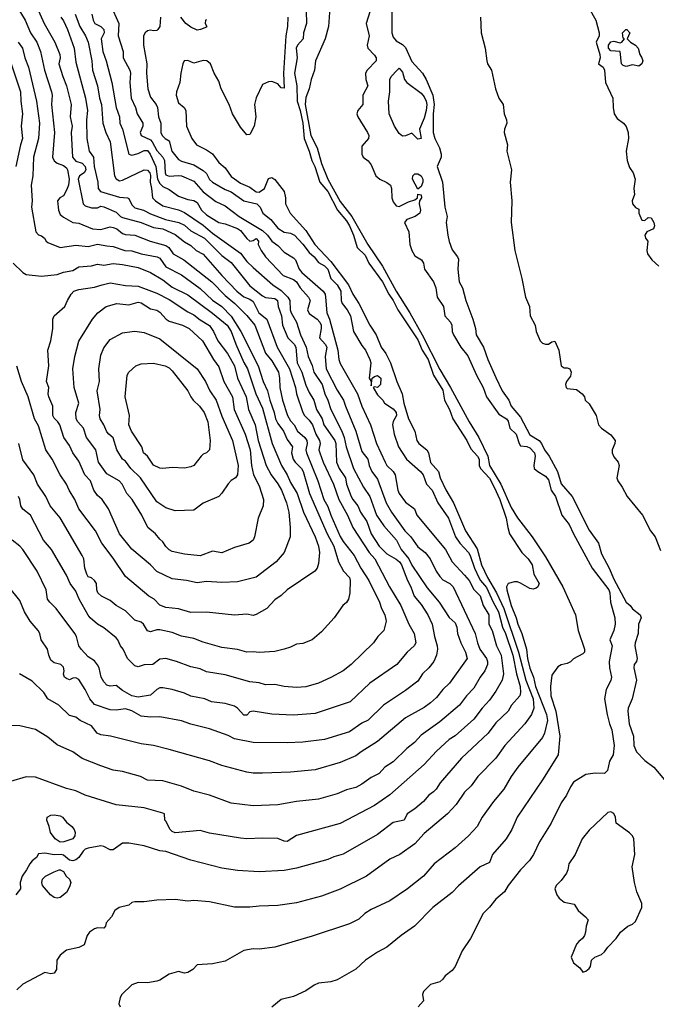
# Model space of a CAD drawing. Header units: metres. Extents: x -46681 to -43747, y -240911 to -237677.
# Tile 288 of 656: x -45293 to -45190, y -239735 to -239576. Entities that reach past the tile are written whole.
import ezdxf

# ---------------------------------------------------------------- set-up
doc = ezdxf.new("R2010")
doc.units = ezdxf.units.M
doc.layers.add('CONTOUR_INDEX', color=1, linetype='Continuous')
doc.layers.add('CONTOUR_INTER', color=3, linetype='Continuous')

msp = doc.modelspace()

# ---------------------------------------------------------------- linework, layer by layer
at = {"layer": 'CONTOUR_INDEX'}
for points, elevation in [([(-45278.01, -239574.02), (-45276.66, -239577.02), (-45276.79, -239579.02), (-45276, -239581.52), (-45275.99, -239582.52), (-45274.92, -239584.52), (-45274.82, -239585.02), (-45274.92, -239586.52), (-45274.7, -239589.02), (-45274, -239590.52), (-45273.76, -239591.52), (-45272.84, -239593.02), (-45272.85, -239593.52), (-45273.24, -239594.52), (-45273.09, -239595.02), (-45271.6, -239595.74), (-45271.33, -239596.02), (-45270.6, -239597.44), (-45269.59, -239598.52), (-45269.36, -239599.02), (-45269.22, -239601.02), (-45269.1, -239601.33), (-45268.6, -239601.54), (-45267.1, -239601.44), (-45266.6, -239601.52), (-45264.6, -239602.37), (-45263.1, -239604.1), (-45261.1, -239605.6), (-45259.6, -239606.3), (-45257.34, -239608.02), (-45253.6, -239610.29), (-45252.8, -239611.02), (-45252.1, -239611.98), (-45251.1, -239612.71), (-45250.1, -239613.74), (-45248.6, -239614.68), (-45248.3, -239615.02), (-45247.7, -239616.52), (-45247.25, -239617.02), (-45243.85, -239620.02), (-45243.54, -239620.52), (-45243.44, -239621.02), (-45243.26, -239623.52), (-45242.83, -239624.52), (-45241.47, -239629.52), (-45241.3, -239631.02), (-45241.1, -239631.66), (-45238.31, -239636.52), (-45237.61, -239638.52), (-45236.24, -239641.52), (-45235.27, -239644.52), (-45233.87, -239647.52), (-45233.6, -239648.05), (-45232.59, -239649.02), (-45232.24, -239649.52), (-45231.83, -239652.02), (-45231.62, -239652.52), (-45230.6, -239653.92), (-45229.15, -239655.02), (-45228.8, -239656.02), (-45224.15, -239661.52), (-45223.12, -239663.52), (-45221.1, -239665.65), (-45220.39, -239666.52), (-45219.6, -239667.97), (-45218.6, -239668.98), (-45218.1, -239670.52), (-45217.21, -239672.02), (-45217.18, -239673.52), (-45216.69, -239674.52), (-45215.98, -239677.02), (-45215.23, -239678.52), (-45214.87, -239681.52), (-45215.05, -239682.52), (-45216.1, -239684.28), (-45217.1, -239685.76), (-45218.29, -239687.02), (-45219.6, -239688.81), (-45222.6, -239691.45), (-45223.6, -239692.03), (-45225.6, -239693.92), (-45227.6, -239696.08), (-45233.1, -239700.94), (-45235.6, -239702.66), (-45241.1, -239705.53), (-45248.1, -239707.46), (-45249.6, -239708.45), (-45250.1, -239708.41), (-45251.1, -239707.94), (-45253.6, -239707.89), (-45256.1, -239708), (-45257.1, -239707.9), (-45262.1, -239707.1), (-45263.6, -239706.66), (-45267.6, -239707.07), (-45268.1, -239706.85), (-45268.43, -239706.52), (-45269.1, -239705.16), (-45269.28, -239705.02), (-45269.35, -239704.02), (-45269.6, -239703.88), (-45272.6, -239703.01), (-45277.1, -239702.55), (-45282.1, -239701.02), (-45283.6, -239700.28), (-45285.1, -239699.91), (-45290.1, -239698.09), (-45291.6, -239698.04), (-45294.1, -239698.79)], 75), ([(-45293.23, -239574.02), (-45291.72, -239576.52), (-45290.86, -239578.52), (-45289.86, -239580.02), (-45289.27, -239581.52), (-45288.62, -239584.52), (-45287.49, -239588.02), (-45287.39, -239588.52), (-45287.52, -239590.02), (-45287.05, -239594.52), (-45287.34, -239598.52), (-45287.1, -239599.1), (-45286.6, -239599.46), (-45285.6, -239599.83), (-45285.1, -239600.24), (-45284.94, -239600.52), (-45284.69, -239602.02), (-45284.79, -239603.02), (-45285.1, -239603.8), (-45285.6, -239604.69), (-45286.19, -239605.02), (-45286.52, -239605.52), (-45286.37, -239607.02), (-45286.1, -239607.74), (-45285.6, -239608.17), (-45284.1, -239609), (-45283.1, -239609.12), (-45280.92, -239610.02), (-45279.6, -239610.1), (-45278.1, -239609.72), (-45277.6, -239609.78), (-45277.02, -239610.02), (-45276.1, -239610.76), (-45275.6, -239610.93), (-45274.1, -239611.04), (-45271.63, -239612.02), (-45269.1, -239612.7), (-45268.67, -239613.02), (-45267.95, -239614.02), (-45266.23, -239615.02), (-45261.75, -239618.52), (-45259.6, -239620.75), (-45258.06, -239622.02), (-45256.1, -239623.93), (-45254.8, -239625.52), (-45253.1, -239630), (-45252.1, -239631.23), (-45251, -239633.02), (-45250.83, -239634.02), (-45250.81, -239635.52), (-45250.35, -239637.52), (-45249.56, -239640.02), (-45249.1, -239640.86), (-45248.51, -239641.52), (-45247.97, -239642.52), (-45246.76, -239643.52), (-45246.46, -239644.02), (-45246.41, -239644.52), (-45246.61, -239645.52), (-45246.5, -239646.02), (-45244.68, -239650.52), (-45243.71, -239653.52), (-45243.1, -239654.64), (-45242.61, -239656.02), (-45241.1, -239659.42), (-45240.6, -239660.25), (-45238.83, -239662.52), (-45237.79, -239664.52), (-45236.52, -239666.52), (-45234.76, -239670.02), (-45234.44, -239671.02), (-45233.91, -239672.02), (-45233.69, -239673.02), (-45234.1, -239674.52), (-45235.06, -239675.52), (-45235.73, -239676.52), (-45239.31, -239680.02), (-45240.6, -239681), (-45242.6, -239682.11), (-45244.6, -239683.03), (-45246.6, -239683.57), (-45248.1, -239683.68), (-45250.1, -239683.55), (-45251.6, -239683.23), (-45253.1, -239683.29), (-45254.1, -239682.95), (-45255.6, -239682.77), (-45259.6, -239681.69), (-45262.6, -239681.18), (-45263.6, -239680.73), (-45265.1, -239680.37), (-45267.42, -239679.52), (-45269.1, -239679.07), (-45270.1, -239679.17), (-45271.19, -239680.02), (-45272.6, -239680.08), (-45273.6, -239680.4), (-45274.1, -239680.24), (-45275.28, -239679.02), (-45275.99, -239677.52), (-45276.39, -239677.02), (-45276.84, -239676.02), (-45277.1, -239675.73), (-45279.1, -239674.13), (-45280.12, -239673.52), (-45281.27, -239672.52), (-45281.6, -239672.06), (-45283.08, -239669.52), (-45283.6, -239668.23), (-45284.5, -239667.02), (-45285.1, -239665.63), (-45287.5, -239661.52), (-45288.78, -239660.02), (-45290.9, -239656.02), (-45292.1, -239655.07), (-45292.44, -239654.52), (-45292.59, -239653.52), (-45292.8, -239653.02)], 80), ([(-45236.3, -239575.02), (-45236.91, -239577.02), (-45236.45, -239579.02), (-45236.78, -239580.52), (-45236.65, -239581.02), (-45235.6, -239582.11), (-45235.34, -239582.52), (-45235.32, -239583.02), (-45236.77, -239584.52), (-45237.03, -239585.02), (-45236.99, -239586.02), (-45236.65, -239587.02), (-45237.44, -239588.52), (-45237.46, -239590.02), (-45238.24, -239591.02), (-45238.4, -239591.52), (-45238.24, -239592.02), (-45236.69, -239594.52), (-45236.52, -239595.02), (-45236.56, -239595.52), (-45237.6, -239596.74), (-45237.64, -239598.02), (-45237.4, -239598.52), (-45236.6, -239599.09), (-45236.1, -239599.71), (-45235.35, -239601.52), (-45234.7, -239602.02), (-45233.6, -239602.55), (-45233.02, -239603.02), (-45232.86, -239603.52), (-45232.81, -239605.02), (-45232.6, -239605.7), (-45232.1, -239606.32), (-45231.6, -239606.43), (-45230.1, -239605.7), (-45229.1, -239605.37), (-45228.69, -239605.02), (-45228.6, -239604.47), (-45228.1, -239604.56), (-45228.01, -239605.02), (-45228.36, -239605.52), (-45228.39, -239606.02), (-45228.21, -239607.02), (-45228.32, -239607.52), (-45229.03, -239608.02), (-45230.38, -239608.52), (-45230.78, -239609.02), (-45230.09, -239610.52), (-45229.89, -239612.52), (-45229.56, -239613.52), (-45229.1, -239614.35), (-45228.04, -239615.02), (-45227.72, -239615.52), (-45227.56, -239616.52), (-45226.1, -239618.53), (-45225.73, -239619.52), (-45225.51, -239621.02), (-45224.48, -239622.52), (-45224.28, -239624.02), (-45223.34, -239625.02), (-45223.15, -239625.52), (-45223.12, -239626.52), (-45222.89, -239627.02), (-45221.68, -239629.02), (-45220.6, -239630.41), (-45219.16, -239633.52), (-45218.09, -239635.52), (-45217.58, -239637.02), (-45215.6, -239639.78), (-45214.38, -239640.52), (-45214.1, -239640.89), (-45213.81, -239642.02), (-45212.79, -239643.02), (-45212.33, -239644.52), (-45212.1, -239644.86), (-45211.1, -239645), (-45210.6, -239645.2), (-45209.88, -239646.02), (-45209.74, -239646.52), (-45209.95, -239648.02), (-45209.89, -239648.52), (-45209.33, -239649.02), (-45208.1, -239649.74), (-45207.6, -239650.32), (-45207.16, -239652.02), (-45206.46, -239653.02), (-45205.47, -239656.02), (-45204.29, -239657.52), (-45203.6, -239659.02), (-45200.61, -239664.52), (-45197.92, -239668.02), (-45197.76, -239668.52), (-45197.66, -239670.02), (-45196.96, -239672.52), (-45196.92, -239673.52), (-45197.11, -239674.52), (-45197.77, -239676.02), (-45197.4, -239677.02), (-45197.88, -239679.52), (-45197.81, -239680.52), (-45197.47, -239682.02), (-45197.6, -239682.56), (-45198.33, -239684.02), (-45198.59, -239685.52), (-45198.2, -239688.02), (-45197.83, -239689.52), (-45197.44, -239690.52), (-45197.05, -239693.02), (-45197.23, -239694.52), (-45197.78, -239695.52), (-45198.15, -239697.02), (-45198.62, -239697.52), (-45200.1, -239697.45), (-45201.6, -239697.69), (-45203.6, -239698.91), (-45204.1, -239699.66), (-45204.7, -239701.02), (-45205.6, -239702.23), (-45207.2, -239705.52), (-45209.05, -239708.52), (-45210.01, -239710.52), (-45210.68, -239711.52), (-45212.1, -239713), (-45214.08, -239715.52), (-45214.7, -239716.52), (-45216.1, -239717.71), (-45217.1, -239718.99), (-45218.09, -239720.02), (-45220.13, -239724.02), (-45221.48, -239726.02), (-45222.6, -239728.5), (-45223.1, -239729.15), (-45224.24, -239730.02), (-45224.6, -239730.57), (-45225.1, -239731), (-45226.6, -239731.44), (-45227.68, -239732.52), (-45227.89, -239733.02), (-45227.68, -239734.02), (-45228.58, -239735.02)], 70), ([(-45231.94, -239584.52), (-45231.6, -239584.23), (-45231.1, -239584.87), (-45230.75, -239586.02), (-45230.41, -239586.52), (-45228.1, -239588.24), (-45227.6, -239588.81), (-45227.26, -239589.52), (-45227.17, -239590.02), (-45227.28, -239591.02), (-45227.6, -239592.26), (-45228.33, -239594.02), (-45228.1, -239595.52), (-45228.6, -239595.6), (-45229.6, -239594.67), (-45230.6, -239595.1), (-45231.1, -239595.12), (-45231.6, -239594.71), (-45232.36, -239593.52), (-45233.23, -239591.52), (-45233.35, -239589.52), (-45233.12, -239588.02), (-45233.12, -239586.02), (-45232.92, -239585.52), (-45231.94, -239584.52)], 70), ([(-45229.43, -239601.52), (-45229.1, -239601.2), (-45228.6, -239601.19), (-45228.09, -239601.52), (-45227.82, -239602.02), (-45227.83, -239602.52), (-45228.1, -239603.22), (-45228.6, -239603.66), (-45229.49, -239602.02), (-45229.43, -239601.52)], 70), ([(-45274.54, -239626.52), (-45274.1, -239626.46), (-45272.6, -239626.65), (-45270.1, -239627.69), (-45264.1, -239632.52), (-45262.75, -239634.52), (-45262.06, -239636.02), (-45261.04, -239637.52), (-45260.1, -239640.09), (-45258.41, -239644.02), (-45257.48, -239648.02), (-45257.6, -239649.52), (-45257.94, -239650.02), (-45258.6, -239650.45), (-45259.1, -239650.97), (-45260.1, -239652.49), (-45260.6, -239653), (-45263.1, -239654.09), (-45264.6, -239655.24), (-45267.6, -239655.3), (-45269.1, -239654.82), (-45270.6, -239653.85), (-45273.22, -239650.02), (-45274.76, -239648.52), (-45275.6, -239647.36), (-45276.1, -239647.02), (-45277.02, -239645.52), (-45277.6, -239643.61), (-45278.31, -239643.02), (-45278.6, -239642.62), (-45279.07, -239641.52), (-45279.7, -239640.52), (-45279.79, -239640.02), (-45279.69, -239639.02), (-45280.19, -239636.02), (-45279.8, -239634.52), (-45279.92, -239632.52), (-45279.6, -239630.3), (-45279.1, -239629.16), (-45278.1, -239627.82), (-45276.1, -239626.7), (-45274.54, -239626.52)], 85), ([(-45288.18, -239704.52), (-45287.6, -239704.19), (-45287.1, -239704.17), (-45286.1, -239704.3), (-45285.76, -239704.52), (-45285.1, -239705.36), (-45284.26, -239706.02), (-45283.86, -239706.52), (-45283.72, -239707.02), (-45283.76, -239707.52), (-45284.06, -239708.02), (-45285.54, -239708.52), (-45286.1, -239708.55), (-45286.91, -239708.02), (-45287.67, -239707.02), (-45287.86, -239706.02), (-45288.25, -239705.02), (-45288.18, -239704.52)], 75)]:
    msp.add_lwpolyline(points, dxfattribs=dict(at, elevation=elevation))
at = {"layer": 'CONTOUR_INTER'}
for points, elevation in [([(-45290.1, -239573.91), (-45288.71, -239577.02), (-45286.96, -239580.02), (-45286.16, -239582.02), (-45286.13, -239582.52), (-45286.32, -239583.52), (-45285.71, -239585.52), (-45285.07, -239587.02), (-45284.36, -239590.02), (-45284.48, -239592.02), (-45284.2, -239593.52), (-45284.34, -239594.52), (-45284.14, -239598.52), (-45283.6, -239599.15), (-45282.6, -239599.48), (-45282.11, -239600.02), (-45281.98, -239600.52), (-45282.23, -239601.02), (-45283.01, -239601.52), (-45283.21, -239602.02), (-45282.43, -239606.02), (-45282.1, -239606.32), (-45281.1, -239606.63), (-45280.1, -239606.63), (-45279.6, -239606.35), (-45279.1, -239606.47), (-45277.1, -239607.33), (-45276.43, -239608.02), (-45276.1, -239608.18), (-45273.09, -239609.02), (-45271.1, -239609.83), (-45269.6, -239610.02), (-45267.6, -239610.91), (-45266.1, -239612.11), (-45265.1, -239612.67), (-45264.24, -239613.52), (-45263.1, -239614.11), (-45260.12, -239617.52), (-45257.69, -239620.02), (-45256.6, -239620.93), (-45255.6, -239621.34), (-45255.1, -239621.71), (-45254.15, -239623.52), (-45252.87, -239624.52), (-45251.25, -239629.02), (-45249.26, -239632.52), (-45248.3, -239635.52), (-45248.13, -239636.52), (-45247.11, -239639.52), (-45246.86, -239640.02), (-45246.1, -239640.78), (-45245.56, -239641.52), (-45245.02, -239643.02), (-45244.41, -239644.02), (-45244.33, -239644.52), (-45244.51, -239645.52), (-45244.39, -239646.02), (-45243.84, -239647.52), (-45242.15, -239651.02), (-45241.31, -239653.52), (-45239.94, -239656.02), (-45239.09, -239658.02), (-45236.43, -239662.02), (-45235.53, -239663.02), (-45233.19, -239667.52), (-45231.33, -239670.52), (-45230.07, -239673.52), (-45229.21, -239675.02), (-45228.96, -239676.52), (-45229.21, -239677.02), (-45230.31, -239678.02), (-45231.99, -239680.02), (-45236.35, -239683.02), (-45239.47, -239686.02), (-45245.1, -239687.86), (-45248.6, -239688.13), (-45252.1, -239687.97), (-45255.1, -239687.53), (-45255.6, -239687.61), (-45256.1, -239688.14), (-45256.6, -239688.17), (-45257.6, -239687.02), (-45258.1, -239686.68), (-45259.6, -239686.27), (-45261.79, -239686.02), (-45262.84, -239685.52), (-45265.1, -239685.1), (-45266.1, -239684.62), (-45268.1, -239684.01), (-45269.6, -239683.75), (-45270.1, -239683.77), (-45270.6, -239684), (-45271.6, -239684.91), (-45273.6, -239685.28), (-45274.6, -239685.04), (-45276.1, -239684.2), (-45277.1, -239683.36), (-45278.1, -239683.5), (-45278.6, -239683.33), (-45279.1, -239682.79), (-45279.53, -239682.02), (-45279.84, -239680.52), (-45280.1, -239680.07), (-45280.6, -239679.41), (-45281.6, -239678.79), (-45282.76, -239677.52), (-45283.1, -239677.02), (-45283.48, -239675.52), (-45283.77, -239675.02), (-45286.75, -239671.02), (-45287.79, -239670.02), (-45288.13, -239669.52), (-45288.39, -239668.02), (-45289.83, -239665.02), (-45292.1, -239661.52), (-45292.6, -239660.98), (-45293.82, -239660.02)], 79), ([(-45281.01, -239575.52), (-45280.81, -239576.52), (-45280.54, -239577.02), (-45279.6, -239577.49), (-45279.1, -239578.02), (-45279.06, -239578.52), (-45279.52, -239579.52), (-45279.27, -239581.52), (-45278.72, -239583.02), (-45277.79, -239586.52), (-45277.12, -239590.52), (-45276.6, -239592.02), (-45276.54, -239593.02), (-45276.11, -239594.02), (-45275.1, -239598.01), (-45274.6, -239598.18), (-45273.6, -239597.89), (-45272.6, -239597.42), (-45272.1, -239597.44), (-45271.65, -239598.02), (-45270.76, -239600.02), (-45270.48, -239602.02), (-45270.1, -239602.72), (-45269.6, -239603.22), (-45268.6, -239603.71), (-45267.1, -239604.76), (-45265.6, -239605.29), (-45264.6, -239605.49), (-45264.1, -239605.78), (-45263.4, -239607.02), (-45262.6, -239607.76), (-45260.6, -239609.02), (-45259.6, -239609.23), (-45257.6, -239609.95), (-45257.1, -239610.28), (-45256.1, -239611.58), (-45255.6, -239611.98), (-45255.1, -239611.9), (-45254.6, -239611.55), (-45254.24, -239612.02), (-45254.28, -239612.52), (-45253.79, -239613.52), (-45253.1, -239614.51), (-45250.26, -239617.52), (-45248.6, -239618.14), (-45248.1, -239618.51), (-45247.54, -239619.52), (-45246.17, -239621.02), (-45245.95, -239621.52), (-45246.37, -239623.02), (-45246.1, -239623.6), (-45244.82, -239624.52), (-45244.36, -239625.02), (-45244.14, -239625.52), (-45244.15, -239626.02), (-45244.45, -239627.52), (-45243.49, -239628.52), (-45243.25, -239629.02), (-45243.53, -239630.52), (-45243.37, -239632.52), (-45241.6, -239635.96), (-45240.56, -239637.52), (-45240.27, -239638.52), (-45238.59, -239642.52), (-45237.6, -239645.78), (-45236.65, -239647.02), (-45236.44, -239648.02), (-45236.03, -239649.02), (-45235.1, -239650.23), (-45233.73, -239654.02), (-45232.83, -239655.52), (-45230.71, -239658.52), (-45229.72, -239659.52), (-45228.6, -239661.09), (-45227.46, -239662.02), (-45226.63, -239663.02), (-45225.66, -239665.02), (-45225.1, -239665.89), (-45224.6, -239666.38), (-45223.48, -239667.02), (-45222.93, -239667.52), (-45219.39, -239675.02), (-45219.03, -239676.52), (-45218.64, -239677.52), (-45217.58, -239679.02), (-45217.41, -239679.52), (-45217.43, -239680.02), (-45217.85, -239681.02), (-45218.59, -239682.02), (-45219.6, -239683.82), (-45220.81, -239685.02), (-45221.93, -239686.52), (-45225.1, -239689.23), (-45228.1, -239691.35), (-45229.14, -239692.52), (-45230.39, -239693.52), (-45232.6, -239695.64), (-45233.9, -239696.52), (-45234.85, -239697.52), (-45236.1, -239698.16), (-45237.6, -239699.24), (-45238.6, -239699.77), (-45240.1, -239700.16), (-45241.6, -239700.8), (-45244.6, -239701.64), (-45248.1, -239702), (-45251.1, -239702.56), (-45255.1, -239702.71), (-45258.6, -239702.28), (-45262.12, -239701.02), (-45264.6, -239700.37), (-45266.6, -239699.54), (-45269.6, -239698.72), (-45272.1, -239698.6), (-45273.21, -239698.02), (-45276.1, -239697.19), (-45277.6, -239696.96), (-45279.6, -239696.3), (-45282.6, -239695.09), (-45284.06, -239694.02), (-45286.6, -239692.9), (-45288.1, -239691.67), (-45290.1, -239690.45), (-45292.6, -239689.86), (-45295.1, -239689.76)], 76), ([(-45283.68, -239575.52), (-45282.97, -239577.52), (-45282.04, -239579.02), (-45281.63, -239580.02), (-45281.01, -239583.02), (-45280.89, -239584.52), (-45280.09, -239587.02), (-45279.78, -239589.02), (-45279.49, -239590.02), (-45279.26, -239593.02), (-45278.77, -239594.52), (-45278.07, -239596.02), (-45277.37, -239601.52), (-45277.1, -239602), (-45276.6, -239602.32), (-45276.1, -239602.21), (-45272.63, -239600.52), (-45272.1, -239600.57), (-45271.72, -239601.02), (-45271.6, -239601.45), (-45271.65, -239602.52), (-45271.41, -239603.52), (-45271.28, -239605.02), (-45270.78, -239605.52), (-45269.6, -239606.33), (-45267.1, -239606.99), (-45266.1, -239607.38), (-45263.1, -239609.44), (-45261.6, -239610.73), (-45257.1, -239613.94), (-45256.1, -239615.25), (-45255.1, -239616.23), (-45251.93, -239619.02), (-45250.6, -239619.92), (-45249.52, -239621.02), (-45249.18, -239621.52), (-45249.13, -239623.02), (-45249, -239623.52), (-45248.1, -239625.02), (-45247.49, -239627.02), (-45246.55, -239629.02), (-45246.25, -239630.52), (-45245.6, -239631.99), (-45245.31, -239633.02), (-45244.02, -239635.02), (-45243.59, -239636.52), (-45243.1, -239637.55), (-45242.61, -239639.02), (-45240.82, -239642.52), (-45240.45, -239643.52), (-45240.15, -239645.02), (-45238.96, -239648.52), (-45237.37, -239651.52), (-45236.35, -239653.02), (-45235.26, -239656.02), (-45234.1, -239657.73), (-45232.05, -239660.02), (-45231.29, -239661.52), (-45230.07, -239663.02), (-45229.6, -239664.07), (-45227.1, -239667.7), (-45225.19, -239670.02), (-45223.6, -239672.45), (-45222.6, -239673.31), (-45222.35, -239674.02), (-45222.22, -239675.02), (-45221.72, -239676.52), (-45220.96, -239678.02), (-45220.71, -239679.02), (-45223.53, -239683.02), (-45224.6, -239684.02), (-45225.6, -239685.29), (-45226.6, -239686.19), (-45227.6, -239686.92), (-45230.6, -239688.57), (-45235.1, -239692.4), (-45237.72, -239694.02), (-45238.6, -239694.69), (-45241.1, -239695.74), (-45245.1, -239696.93), (-45249.1, -239697.33), (-45253.6, -239697.49), (-45255.1, -239697.46), (-45256.1, -239697.28), (-45260.1, -239696.25), (-45262.1, -239695.48), (-45268.6, -239693.64), (-45271.1, -239693.03), (-45273.1, -239692.73), (-45278.04, -239691.52), (-45279.6, -239691.31), (-45280.15, -239691.02), (-45281.1, -239689.87), (-45282.89, -239689.02), (-45283.6, -239688.46), (-45284.6, -239688.18), (-45286.31, -239686.52), (-45288.1, -239685.53), (-45288.72, -239684.52), (-45290.6, -239682.7), (-45292.67, -239681.52)], 77), ([(-45246.58, -239575.02), (-45246.52, -239577.02), (-45246.97, -239578.52), (-45247.03, -239579.52), (-45247.96, -239580.52), (-45248.15, -239581.02), (-45248.02, -239582.52), (-45248.44, -239585.02), (-45248.06, -239587.02), (-45247.99, -239589.52), (-45247.52, -239591.02), (-45247.12, -239593.02), (-45246.9, -239595.52), (-45246.1, -239597.52), (-45245.67, -239599.02), (-45245.15, -239600.02), (-45244.37, -239602.52), (-45243.1, -239604.02), (-45241.55, -239607.02), (-45240.1, -239608.71), (-45239.6, -239609.51), (-45238.97, -239611.02), (-45238.39, -239613.02), (-45237.1, -239614.27), (-45236.51, -239615.52), (-45234.32, -239618.52), (-45233.3, -239620.52), (-45232.57, -239621.52), (-45231.82, -239623.02), (-45228.6, -239627.87), (-45227.94, -239629.52), (-45226.97, -239631.02), (-45226.11, -239633.52), (-45224.6, -239635.94), (-45224.32, -239637.52), (-45223.51, -239639.02), (-45223, -239640.52), (-45220.76, -239644.02), (-45220.1, -239645.37), (-45219.05, -239646.52), (-45218.78, -239647.02), (-45218.78, -239648.02), (-45218.55, -239648.52), (-45217.1, -239650.06), (-45216.32, -239651.52), (-45215.45, -239653.52), (-45214.4, -239656.52), (-45214.17, -239658.02), (-45213.86, -239659.02), (-45211.88, -239662.02), (-45210.89, -239663.02), (-45210.24, -239664.02), (-45209.99, -239665.52), (-45209.12, -239667.02), (-45209.32, -239667.52), (-45209.6, -239667.76), (-45210.1, -239667.89), (-45210.6, -239667.82), (-45212.1, -239666.93), (-45212.6, -239666.75), (-45213.1, -239666.75), (-45214.11, -239667.02), (-45214.34, -239667.52), (-45214.33, -239668.02), (-45213.6, -239670.52), (-45212.81, -239672.52), (-45212.56, -239673.52), (-45211.89, -239675.02), (-45211.13, -239677.52), (-45210.97, -239679.02), (-45210.6, -239680.59), (-45210.03, -239682.02), (-45209.7, -239683.52), (-45207.93, -239688.02), (-45207.77, -239689.02), (-45208.23, -239691.02), (-45208.6, -239691.76), (-45212.55, -239696.52), (-45213.6, -239697.99), (-45214.78, -239700.02), (-45216.46, -239702.02), (-45218.29, -239704.52), (-45219.1, -239706.02), (-45220.47, -239707.52), (-45222.6, -239709.48), (-45225.97, -239712.02), (-45227.7, -239714.02), (-45230.3, -239716.02), (-45233.1, -239717.95), (-45236.1, -239719.37), (-45237.12, -239720.02), (-45238.1, -239720.9), (-45239.6, -239721.66), (-45245.6, -239723.67), (-45251.6, -239725.44), (-45254.1, -239725.76), (-45255.1, -239725.69), (-45256.6, -239725.95), (-45259.6, -239727.68), (-45261.6, -239728.11), (-45264.1, -239728.28), (-45264.76, -239729.02), (-45265.6, -239729.51), (-45266.1, -239729.61), (-45267.1, -239729.33), (-45268.6, -239729.78), (-45270.1, -239730.74), (-45270.6, -239730.89), (-45272.1, -239731.17), (-45273.6, -239731.1), (-45274.6, -239731.48), (-45276.2, -239733.02), (-45276.48, -239733.52), (-45276.69, -239734.52), (-45276.45, -239735.02)], 72), ([(-45242.78, -239574.52), (-45242.97, -239577.52), (-45243.52, -239579.52), (-45245.06, -239583.02), (-45245.25, -239584.52), (-45245.78, -239586.02), (-45246.06, -239587.52), (-45246.6, -239588.93), (-45246.72, -239590.02), (-45245.83, -239595.02), (-45244.82, -239597.02), (-45244.1, -239599.54), (-45243.06, -239602.02), (-45241.1, -239605.6), (-45239.24, -239608.02), (-45236.65, -239612.52), (-45234.3, -239616.02), (-45232.11, -239620.02), (-45229.91, -239623.52), (-45227.9, -239627.02), (-45225.1, -239632.59), (-45223.35, -239635.52), (-45220.39, -239641.02), (-45218.83, -239643.52), (-45217.36, -239646.52), (-45217.1, -239648.02), (-45215.29, -239651.02), (-45213.6, -239654.78), (-45212.6, -239656.46), (-45210.24, -239659.52), (-45208.1, -239662.72), (-45205.29, -239667.52), (-45203.28, -239672.02), (-45202.82, -239674.52), (-45201.82, -239677.52), (-45201.83, -239678.02), (-45202.1, -239678.32), (-45203.6, -239679.1), (-45204.1, -239679.59), (-45204.6, -239679.87), (-45205.6, -239680.07), (-45206.1, -239680.4), (-45207.1, -239681.71), (-45207.28, -239683.52), (-45207.23, -239685.02), (-45206.45, -239687.52), (-45205.78, -239691.52), (-45206.06, -239694.52), (-45208.57, -239698.52), (-45212.66, -239704.52), (-45213.49, -239706.52), (-45214.44, -239708.02), (-45216.6, -239710.53), (-45217.1, -239711.84), (-45218.6, -239712.52), (-45222.1, -239715.57), (-45223.1, -239716.62), (-45226.23, -239719.02), (-45229.17, -239722.02), (-45231.3, -239723.52), (-45233.6, -239725.4), (-45235.1, -239726.22), (-45237.05, -239727.52), (-45238.6, -239728.94), (-45241.6, -239730.69), (-45242.6, -239730.97), (-45244.6, -239731.21), (-45245.3, -239731.52), (-45246.6, -239732.43), (-45248.6, -239733.33), (-45250.6, -239733.8), (-45252.1, -239735.05)], 71), ([(-45232.82, -239574.52), (-45232.81, -239578.52), (-45232.6, -239579.23), (-45232.1, -239579.79), (-45231.1, -239580.4), (-45230.6, -239580.91), (-45229.6, -239583.12), (-45227.84, -239585.02), (-45227.26, -239586.02), (-45226.23, -239588.52), (-45225.99, -239590.02), (-45226.16, -239591.52), (-45226.13, -239594.52), (-45225.9, -239595.52), (-45225.13, -239597.02), (-45224.85, -239598.02), (-45224.89, -239598.52), (-45225.49, -239600.02), (-45224.63, -239602.52), (-45224.26, -239606.52), (-45223.92, -239608.02), (-45224.07, -239609.02), (-45223.81, -239611.02), (-45223.6, -239612.06), (-45223.1, -239613.41), (-45222.22, -239614.52), (-45222.1, -239614.87), (-45222.16, -239616.52), (-45221.97, -239618.52), (-45221.42, -239619.52), (-45220.9, -239621.52), (-45219.75, -239624.52), (-45219.36, -239626.02), (-45219.26, -239627.02), (-45218.04, -239629.02), (-45217.36, -239631.02), (-45216.1, -239633.9), (-45215.04, -239636.02), (-45213.99, -239637.52), (-45213.63, -239638.52), (-45212.1, -239640.26), (-45210.6, -239643.1), (-45209.12, -239644.02), (-45208.74, -239644.52), (-45208.27, -239645.52), (-45207.51, -239646.52), (-45206.18, -239649.02), (-45205.6, -239650.99), (-45203.82, -239653.02), (-45201.1, -239658.42), (-45199.56, -239660.52), (-45199.1, -239662.23), (-45197.86, -239664.52), (-45197.1, -239666.32), (-45195.1, -239669.98), (-45194.46, -239670.52), (-45194.1, -239671.08), (-45192.88, -239672.02), (-45192.74, -239672.52), (-45193.14, -239673.52), (-45193.2, -239675.02), (-45193.69, -239676.52), (-45193.72, -239677.02), (-45193.36, -239679.02), (-45193.44, -239679.52), (-45193.84, -239680.02), (-45193.92, -239680.52), (-45193.45, -239682.52), (-45194.14, -239685.52), (-45194.79, -239687.02), (-45194.84, -239687.52), (-45194.66, -239689.52), (-45193.94, -239691.52), (-45193.88, -239693.02), (-45193.48, -239694.02), (-45192.1, -239695.43), (-45190.68, -239696.52), (-45188.98, -239698.52)], 69), ([(-45201.12, -239574.52), (-45199.98, -239576.52), (-45199.47, -239578.52), (-45199.48, -239579.02), (-45199.94, -239580.02), (-45199.35, -239582.02), (-45199.32, -239582.52), (-45199.59, -239583.52), (-45198.84, -239584.02), (-45198.61, -239584.52), (-45198.43, -239586.52), (-45197.25, -239589.02), (-45197.24, -239590.52), (-45197.03, -239591.52), (-45196.6, -239592.27), (-45195.55, -239593.02), (-45195.1, -239593.56), (-45194.81, -239594.52), (-45194.75, -239595.52), (-45195.12, -239597.52), (-45194.94, -239599.02), (-45194.6, -239600.14), (-45194.01, -239601.02), (-45193.67, -239602.02), (-45193.88, -239603.52), (-45193.81, -239604.52), (-45194.17, -239605.52), (-45194.11, -239606.02), (-45193.6, -239606.61), (-45193.1, -239606.86), (-45193.09, -239607.52), (-45192.6, -239608.63), (-45192.1, -239608.69), (-45191.6, -239608.19), (-45191.1, -239608.27), (-45190.67, -239609.02), (-45190.56, -239609.52), (-45190.72, -239610.02), (-45191.83, -239610.52), (-45192.14, -239611.02), (-45192.02, -239611.52), (-45191.62, -239612.02), (-45191.81, -239613.52), (-45191.7, -239614.02), (-45191.02, -239615.02), (-45189.89, -239616.02)], 67), ([(-45286, -239576.02), (-45285.6, -239576.61), (-45284.94, -239578.02), (-45283.84, -239581.02), (-45283.6, -239583.22), (-45282.04, -239589.02), (-45281.74, -239591.02), (-45281.89, -239592.52), (-45281.82, -239595.52), (-45281.43, -239597.52), (-45280.73, -239598.52), (-45280.66, -239600.02), (-45280.05, -239602.52), (-45280.01, -239603.52), (-45279.63, -239604.02), (-45276.6, -239604.91), (-45275.3, -239605.02), (-45275.1, -239605.16), (-45274.6, -239606.16), (-45274.1, -239606.64), (-45272.69, -239607.02), (-45271.6, -239607.6), (-45269.17, -239608.52), (-45267.04, -239609.02), (-45266.1, -239609.45), (-45265.1, -239610.36), (-45262.92, -239611.52), (-45260.1, -239614.29), (-45258.6, -239615.42), (-45255.6, -239619.19), (-45253.6, -239620.79), (-45253.1, -239621.04), (-45251.6, -239621.23), (-45251.18, -239621.52), (-45251.08, -239622.52), (-45250.54, -239624.02), (-45250.37, -239625.52), (-45249.51, -239627.52), (-45248.52, -239628.52), (-45248.22, -239629.02), (-45248.03, -239631.52), (-45247.28, -239633.02), (-45246.6, -239635.12), (-45246.1, -239636.31), (-45245.36, -239637.52), (-45244.93, -239639.02), (-45244.02, -239640.52), (-45243.73, -239641.52), (-45241.94, -239644.02), (-45241.8, -239644.52), (-45241.67, -239647.52), (-45241.25, -239648.52), (-45240.25, -239650.02), (-45240.06, -239651.02), (-45239.32, -239653.02), (-45239.08, -239653.52), (-45238.25, -239654.52), (-45237.85, -239655.52), (-45236.81, -239657.02), (-45236.1, -239659.04), (-45234.81, -239661.02), (-45233.6, -239662.24), (-45232.1, -239663.06), (-45231.57, -239663.52), (-45231.25, -239664.02), (-45230.27, -239666.52), (-45229.72, -239667.52), (-45229.2, -239669.02), (-45228.1, -239670.39), (-45227.01, -239672.02), (-45226.32, -239673.52), (-45225.95, -239675.52), (-45225.51, -239677.02), (-45225.46, -239677.52), (-45225.6, -239678.52), (-45226.04, -239679.52), (-45226.85, -239680.52), (-45227.88, -239681.52), (-45228.6, -239682.67), (-45230.6, -239684.18), (-45234.15, -239686.52), (-45236.6, -239688.93), (-45237.6, -239689.45), (-45239.6, -239690.8), (-45243.6, -239692.06), (-45247.1, -239692.51), (-45249.6, -239692.6), (-45255.1, -239692.53), (-45258.1, -239691.94), (-45259.1, -239691.44), (-45262.1, -239690.33), (-45265.1, -239689.6), (-45266.6, -239689.05), (-45270.1, -239688.42), (-45271.6, -239688.46), (-45273.1, -239688.29), (-45274.6, -239687.46), (-45275.6, -239687.11), (-45277.1, -239687.35), (-45278.1, -239687.29), (-45280.6, -239686.45), (-45281.37, -239685.52), (-45282.1, -239684.04), (-45283.1, -239682.44), (-45283.6, -239682.14), (-45284.1, -239682.22), (-45284.6, -239682.47), (-45285.1, -239682.25), (-45285.43, -239682.02), (-45285.6, -239681.54), (-45285.45, -239681.02), (-45285.6, -239680.41), (-45285.99, -239680.02), (-45287.1, -239679.75), (-45287.6, -239679.31), (-45287.95, -239678.52), (-45288.17, -239677.52), (-45289.17, -239676.02), (-45289.4, -239675.02), (-45289.65, -239674.52), (-45290.95, -239673.02), (-45291.83, -239671.52), (-45292.6, -239669.75), (-45294.38, -239667.52)], 78), ([(-45269.99, -239576.02), (-45270.07, -239577.52), (-45270.4, -239578.02), (-45270.6, -239578.16), (-45271.1, -239578.22), (-45271.6, -239578.11), (-45272.1, -239578.2), (-45272.45, -239578.52), (-45272.7, -239579.02), (-45272.69, -239580.52), (-45272.17, -239583.52), (-45272.23, -239585.02), (-45272.01, -239587.52), (-45271.6, -239588.87), (-45270.67, -239590.02), (-45270.47, -239590.52), (-45270.3, -239592.02), (-45269.94, -239593.02), (-45269.92, -239594.52), (-45269.72, -239595.02), (-45269.25, -239595.52), (-45268.6, -239595.9), (-45268.14, -239597.52), (-45267.1, -239598.89), (-45266.6, -239599.16), (-45264.6, -239599.71), (-45263.1, -239600.62), (-45262.6, -239601.15), (-45262.1, -239602.09), (-45261.65, -239602.52), (-45259.6, -239603.7), (-45258.6, -239604.07), (-45256.6, -239605.51), (-45254.51, -239606.02), (-45253.96, -239606.52), (-45253.51, -239607.52), (-45252.24, -239608.52), (-45251.1, -239609.9), (-45250.1, -239610.53), (-45249.1, -239610.74), (-45248.44, -239611.02), (-45247.1, -239612.49), (-45246.1, -239613.83), (-45245.26, -239614.52), (-45244.6, -239615.43), (-45243.6, -239615.94), (-45243.08, -239616.52), (-45242.6, -239618.02), (-45241.6, -239618.99), (-45241.02, -239620.02), (-45240.92, -239621.52), (-45240.77, -239622.02), (-45239.95, -239623.02), (-45239.43, -239624.02), (-45238.97, -239626.52), (-45237.6, -239628.78), (-45237.01, -239629.52), (-45236.31, -239631.02), (-45236.17, -239631.52), (-45236.43, -239634.02), (-45236.14, -239634.52), (-45236.1, -239635.25), (-45235.97, -239634.02), (-45235.6, -239633.72), (-45235.1, -239633.56), (-45234.59, -239634.02), (-45234.6, -239635.02), (-45235.1, -239635.5), (-45235.6, -239635.42), (-45235.82, -239635.52), (-45235.1, -239636.69), (-45234.24, -239637.52), (-45233.95, -239638.02), (-45232.6, -239638.95), (-45232.12, -239639.52), (-45232.06, -239640.02), (-45232.6, -239640.99), (-45232.68, -239641.52), (-45232.41, -239643.02), (-45231.7, -239645.02), (-45230.45, -239647.02), (-45228.2, -239649.02), (-45227.78, -239649.52), (-45227.23, -239651.02), (-45226.32, -239652.02), (-45225.42, -239654.02), (-45223.67, -239656.52), (-45222.54, -239659.52), (-45221.85, -239660.52), (-45220.49, -239662.02), (-45220.2, -239662.52), (-45219.52, -239664.52), (-45218.82, -239666.02), (-45218.55, -239666.52), (-45217.6, -239667.64), (-45216.5, -239670.02), (-45215.63, -239671.52), (-45214.98, -239674.02), (-45214.53, -239675.02), (-45213.37, -239678.52), (-45212.74, -239681.52), (-45212.18, -239683.52), (-45212.09, -239684.52), (-45212.22, -239685.02), (-45213.54, -239686.52), (-45214.11, -239687.52), (-45216.1, -239689.37), (-45217.29, -239691.02), (-45221.6, -239695.07), (-45225.04, -239699.02), (-45225.66, -239700.02), (-45226.1, -239700.46), (-45226.87, -239701.02), (-45227.72, -239702.02), (-45229.1, -239703.21), (-45230.31, -239704.02), (-45230.79, -239705.02), (-45232.6, -239705.41), (-45235.1, -239707.32), (-45240.6, -239710.47), (-45242.1, -239710.9), (-45243.1, -239711.35), (-45248.1, -239712.75), (-45250.1, -239713.08), (-45254.1, -239713.29), (-45257.6, -239713.1), (-45260.1, -239712.73), (-45265.1, -239711.43), (-45269.1, -239710.05), (-45270.1, -239709.95), (-45272.6, -239709.14), (-45275.1, -239708.69), (-45276.1, -239708.73), (-45277.6, -239709.76), (-45278.1, -239709.8), (-45279.1, -239709.26), (-45279.6, -239709.14), (-45281.6, -239709.49), (-45282.1, -239709.7), (-45282.43, -239710.02), (-45283.1, -239711.02), (-45283.6, -239711.38), (-45284.1, -239711.53), (-45284.6, -239711.44), (-45285.6, -239710.62), (-45285.93, -239710.52), (-45287.1, -239710.59), (-45288.6, -239710.33), (-45289.6, -239710.42), (-45289.92, -239711.02), (-45290.6, -239711.53), (-45290.99, -239712.02), (-45291.51, -239713.02), (-45292.23, -239714.02), (-45292.53, -239715.02), (-45292.5, -239716.02), (-45293.25, -239717.02)], 74), ([(-45249.5, -239576.02), (-45249.57, -239577.52), (-45249.85, -239579.02), (-45250.22, -239585.02), (-45250.1, -239587.41), (-45250.6, -239587.38), (-45251.1, -239586.74), (-45252.1, -239586.33), (-45252.6, -239586.4), (-45253.6, -239586.84), (-45254.6, -239588.99), (-45254.88, -239590.02), (-45254.68, -239592.02), (-45254.93, -239593.52), (-45255.6, -239594.86), (-45256.1, -239594.94), (-45257.1, -239593.66), (-45258.39, -239591.52), (-45258.97, -239590.02), (-45260.25, -239587.52), (-45260.6, -239586.28), (-45261.36, -239585.02), (-45261.93, -239583.52), (-45262.51, -239583.02), (-45263.1, -239582.96), (-45264.6, -239583.41), (-45265.6, -239583), (-45266.17, -239583.02), (-45266.4, -239583.52), (-45266.72, -239585.02), (-45266.87, -239586.52), (-45267.43, -239588.02), (-45267.47, -239588.52), (-45267.1, -239589.77), (-45266.17, -239590.52), (-45265.91, -239591.02), (-45265.79, -239593.52), (-45264.94, -239595.52), (-45264.22, -239596.52), (-45262.6, -239597.3), (-45261.6, -239597.95), (-45260.6, -239599.36), (-45259.6, -239600.21), (-45258.6, -239601.59), (-45258.1, -239601.99), (-45257.1, -239602.67), (-45255.6, -239603.34), (-45254.6, -239604.05), (-45254.1, -239604.13), (-45253.26, -239603.52), (-45252.6, -239601.92), (-45252.1, -239601.78), (-45251.6, -239602.08), (-45250.13, -239604.02), (-45249.9, -239605.02), (-45249.87, -239606.02), (-45249.15, -239607.52), (-45246.6, -239610.31), (-45245.16, -239612.52), (-45242.6, -239615.25), (-45239.74, -239619.02), (-45239.09, -239620.52), (-45238.08, -239622.02), (-45236.35, -239625.52), (-45235.34, -239627.02), (-45234.51, -239629.02), (-45233.76, -239630.02), (-45233, -239631.52), (-45232, -239634.52), (-45231.16, -239636.52), (-45230.88, -239638.02), (-45230.12, -239640.52), (-45229.1, -239642.52), (-45228.78, -239644.02), (-45228.45, -239644.52), (-45227.19, -239645.52), (-45226.91, -239646.02), (-45226.6, -239647.57), (-45225.29, -239649.02), (-45225.01, -239650.02), (-45224.1, -239651.96), (-45222.91, -239654.02), (-45220.98, -239658.52), (-45219.1, -239661.4), (-45218.37, -239664.02), (-45217.41, -239666.02), (-45215.95, -239668.52), (-45214.78, -239671.02), (-45212.44, -239678.02), (-45211.24, -239682.52), (-45210.05, -239685.52), (-45209.98, -239687.02), (-45210.35, -239688.02), (-45211.43, -239689.52), (-45214.65, -239693.02), (-45216.1, -239695.04), (-45218.95, -239698.02), (-45220.07, -239699.52), (-45221.11, -239700.52), (-45222.46, -239702.52), (-45223.86, -239704.02), (-45227.6, -239707.16), (-45229.1, -239708.82), (-45231.5, -239710.52), (-45233.1, -239711.3), (-45236.85, -239714.02), (-45241.1, -239716.09), (-45244.1, -239717.24), (-45248.1, -239718.3), (-45251.1, -239718.75), (-45254.1, -239718.83), (-45255.6, -239719.01), (-45258.1, -239718.98), (-45262.1, -239718.14), (-45264.6, -239717.93), (-45265.6, -239718.04), (-45267.6, -239717.75), (-45270.6, -239717.85), (-45272.6, -239718.15), (-45274.1, -239718.13), (-45274.6, -239718.26), (-45275.1, -239718.65), (-45276.64, -239719.02), (-45277.31, -239719.52), (-45277.87, -239720.52), (-45278.72, -239721.52), (-45278.85, -239722.02), (-45279.1, -239722.34), (-45280.1, -239722.33), (-45280.6, -239722.49), (-45281.38, -239723.02), (-45281.75, -239723.52), (-45282.25, -239725.02), (-45283.1, -239725.45), (-45285.1, -239725.92), (-45286.1, -239726.7), (-45286.65, -239727.52), (-45286.72, -239729.02), (-45287.1, -239729.61), (-45287.6, -239729.72), (-45288.6, -239729.49), (-45292.1, -239731.38), (-45293.1, -239732.25)], 73), ([(-45262.6, -239576.42), (-45262.73, -239576.52), (-45262.83, -239577.02), (-45262.55, -239577.52), (-45262.6, -239577.63), (-45263.57, -239578.02), (-45264.1, -239578.08), (-45265.1, -239577.63), (-45265.9, -239577.02), (-45266.74, -239576.02)], 74), ([(-45218.53, -239576.02), (-45218.46, -239578.52), (-45217.8, -239581.02), (-45217.53, -239583.02), (-45217.4, -239583.52), (-45216.79, -239584.52), (-45216.15, -239587.52), (-45215.59, -239589.02), (-45214.92, -239590.02), (-45214.73, -239591.52), (-45214.34, -239592.52), (-45214.33, -239593.02), (-45214.69, -239594.02), (-45214.74, -239594.52), (-45214.22, -239596.52), (-45214.33, -239597.52), (-45213.54, -239600.52), (-45213.78, -239602.52), (-45213.48, -239605.52), (-45213.64, -239609.02), (-45213, -239613.52), (-45211.89, -239618.02), (-45211.33, -239621.02), (-45210.67, -239622.52), (-45210.54, -239624.02), (-45209.76, -239625.52), (-45209.59, -239626.52), (-45208.94, -239628.02), (-45208.6, -239628.38), (-45208.1, -239628.57), (-45207.6, -239628.54), (-45207.1, -239628.17), (-45206.6, -239628.09), (-45205.93, -239629.52), (-45205.57, -239632.02), (-45205.1, -239632.34), (-45204.6, -239632.34), (-45204.18, -239632.52), (-45203.95, -239633.02), (-45204.1, -239633.71), (-45204.74, -239634.52), (-45204.9, -239635.02), (-45204.76, -239635.52), (-45204.6, -239635.69), (-45203.1, -239635.84), (-45202.18, -239636.52), (-45201.82, -239637.02), (-45201.74, -239637.52), (-45201.1, -239638.13), (-45199.93, -239640.02), (-45199.57, -239641.52), (-45199.1, -239642.06), (-45197.6, -239643.1), (-45196.9, -239644.02), (-45196.93, -239644.52), (-45197.37, -239645.52), (-45197.38, -239646.02), (-45197.1, -239646.63), (-45196.42, -239647.52), (-45196.26, -239648.02), (-45196.65, -239650.02), (-45196.49, -239650.52), (-45195.79, -239651.52), (-45194.98, -239653.02), (-45192.48, -239656.02), (-45191.21, -239658.52), (-45190.47, -239659.52), (-45189.6, -239661.7)], 68), ([(-45195.16, -239578.02), (-45195.01, -239578.02), (-45194.56, -239578.52), (-45194.98, -239579.52), (-45194.45, -239580.02), (-45193.63, -239580.52), (-45193.22, -239581.02), (-45192.92, -239582.02), (-45192.6, -239582.53), (-45192.46, -239583.02), (-45192.59, -239583.52), (-45193.1, -239583.87), (-45194.1, -239583.69), (-45195.1, -239583.96), (-45195.6, -239583.79), (-45195.87, -239583.52), (-45196.1, -239581.51), (-45197.6, -239581.41), (-45197.99, -239581.02), (-45197.97, -239580.52), (-45197.6, -239579.95), (-45197.1, -239579.86), (-45196.1, -239580.12), (-45195.84, -239580.02), (-45195.4, -239579.52), (-45195.6, -239579.4), (-45195.69, -239578.52), (-45195.16, -239578.02)], 67), ([(-45292.84, -239580.02), (-45292.16, -239581.02), (-45291.81, -239582.52), (-45291.22, -239584.02), (-45289.91, -239589.52), (-45289.42, -239593.02), (-45289.61, -239595.52), (-45290.38, -239598.52), (-45290.49, -239601.52), (-45290.77, -239603.02), (-45290.63, -239605.52), (-45290.71, -239606.52), (-45290.01, -239610.52), (-45289.6, -239610.97), (-45289.1, -239611.13), (-45288.63, -239611.52), (-45288.37, -239612.02), (-45288.1, -239612.22), (-45286.1, -239612.99), (-45283.6, -239612.63), (-45281.6, -239612.84), (-45280.1, -239612.46), (-45278.6, -239612.77), (-45277.6, -239612.84), (-45275.74, -239613.52), (-45274.6, -239613.54), (-45273.1, -239614.04), (-45270.5, -239614.52), (-45270.1, -239614.71), (-45269.1, -239616.1), (-45266.6, -239617.39), (-45263.6, -239619.61), (-45261.6, -239621.46), (-45260.1, -239622.47), (-45258.6, -239624.05), (-45257.06, -239626.52), (-45254.31, -239632.02), (-45253.49, -239634.52), (-45252.76, -239636.02), (-45252.41, -239637.52), (-45251.69, -239639.52), (-45251.49, -239640.52), (-45251.1, -239641.31), (-45250.23, -239642.52), (-45249.6, -239643.88), (-45248.76, -239645.02), (-45248.93, -239646.02), (-45248.67, -239647.02), (-45248.35, -239647.52), (-45247.31, -239648.52), (-45247.03, -239649.02), (-45246.05, -239652.52), (-45243.21, -239659.02), (-45242.14, -239661.02), (-45241.38, -239663.52), (-45240.59, -239665.02), (-45239.6, -239666.02), (-45239.5, -239666.52), (-45239.56, -239668.52), (-45239.75, -239669.52), (-45240.1, -239670.07), (-45240.65, -239670.52), (-45242.07, -239672.52), (-45244.1, -239674.78), (-45245.6, -239676.07), (-45247.1, -239676.65), (-45248.1, -239676.73), (-45249.1, -239677.24), (-45250.1, -239677.57), (-45251.6, -239677.91), (-45254.1, -239678.1), (-45255.1, -239677.95), (-45256.1, -239678), (-45257.6, -239677.61), (-45260.1, -239677.27), (-45263.1, -239676.41), (-45264.6, -239675.84), (-45266.6, -239675.44), (-45268.1, -239674.86), (-45270.1, -239674.46), (-45270.6, -239674.43), (-45271.6, -239674.77), (-45272.1, -239674.59), (-45272.73, -239673.52), (-45273.1, -239673.23), (-45274.1, -239672.86), (-45275.6, -239671.4), (-45277.1, -239670.54), (-45278.1, -239669.74), (-45279.46, -239669.02), (-45280.04, -239668.52), (-45280.22, -239668.02), (-45280.29, -239667.02), (-45280.57, -239666.52), (-45281.1, -239666.07), (-45281.6, -239665.91), (-45281.81, -239665.52), (-45282.17, -239664.52), (-45282.33, -239663.02), (-45282.58, -239662.52), (-45286.1, -239656.43), (-45287.7, -239654.52), (-45288.4, -239653.02), (-45289.75, -239651.02), (-45290.34, -239649.52), (-45292.1, -239647.12), (-45292.77, -239644.52)], 81), ([(-45294.17, -239583.02), (-45292.51, -239588.02), (-45292.46, -239589.52), (-45292.19, -239591.52), (-45292.4, -239593.52), (-45292.17, -239595.52), (-45292.49, -239596.52), (-45293.23, -239600.02)], 82), ([(-45293.66, -239615.52), (-45292.13, -239617.02), (-45291.6, -239617.33), (-45289.1, -239617.64), (-45286.6, -239617.34), (-45285.6, -239616.99), (-45284.1, -239616.71), (-45283.1, -239616.1), (-45281.1, -239615.94), (-45280.1, -239615.68), (-45279.1, -239615.84), (-45277.6, -239615.58), (-45276.1, -239615.73), (-45273.6, -239616.21), (-45271.6, -239617.02), (-45269.6, -239618.2), (-45268.1, -239619.41), (-45265.6, -239620.64), (-45261.6, -239623.55), (-45259.28, -239625.52), (-45258.6, -239626.52), (-45257.89, -239628.52), (-45256.6, -239631.47), (-45256.02, -239632.52), (-45254.66, -239636.52), (-45253.6, -239638.82), (-45252.01, -239644.52), (-45250.51, -239648.02), (-45249.62, -239649.52), (-45249.1, -239650.77), (-45247.99, -239652.52), (-45246.98, -239655.52), (-45245.11, -239659.52), (-45244.59, -239661.02), (-45244.44, -239662.02), (-45244.6, -239663.76), (-45244.82, -239664.52), (-45245.15, -239665.02), (-45249.6, -239668.01), (-45250.6, -239668.93), (-45251.6, -239669.64), (-45252.9, -239671.02), (-45254.6, -239671.98), (-45255.1, -239672.12), (-45256.1, -239671.91), (-45258.1, -239672.07), (-45262.6, -239671.59), (-45265.1, -239671.65), (-45267.1, -239671.06), (-45269.1, -239670.86), (-45270.1, -239670.5), (-45271.02, -239669.52), (-45271.86, -239669.02), (-45275.6, -239665.85), (-45277.6, -239662.92), (-45279.42, -239660.52), (-45280.41, -239658.52), (-45283.09, -239655.02), (-45283.74, -239653.52), (-45284.66, -239652.02), (-45285.09, -239651.02), (-45286.13, -239649.52), (-45287.4, -239647.02), (-45288.43, -239645.52), (-45289.6, -239641.66), (-45290.23, -239640.52), (-45291.25, -239637.02), (-45292.33, -239634.52), (-45293.1, -239632.1)], 82), ([(-45279.34, -239619.02), (-45278.1, -239618.71), (-45275.6, -239619.12), (-45273.6, -239619.22), (-45270.6, -239620.36), (-45268.6, -239621.38), (-45265.6, -239623.37), (-45264.6, -239623.83), (-45263.6, -239624.65), (-45262.1, -239625.56), (-45261.46, -239626.52), (-45260.78, -239628.02), (-45259.2, -239630.02), (-45258.11, -239632.02), (-45257.58, -239634.02), (-45256.19, -239637.02), (-45255.82, -239639.02), (-45254.76, -239641.52), (-45254.26, -239644.02), (-45252.98, -239648.02), (-45252.19, -239649.52), (-45251.1, -239651), (-45250.54, -239652.02), (-45249.71, -239654.02), (-45249.37, -239655.52), (-45249.12, -239658.02), (-45249.15, -239659.52), (-45250.08, -239662.02), (-45251.38, -239663.52), (-45254.6, -239666), (-45257.6, -239666.74), (-45260.1, -239666.81), (-45262.6, -239666.65), (-45264.1, -239666.9), (-45265.79, -239666.52), (-45268.1, -239666.27), (-45270.6, -239665.06), (-45271.6, -239664.02), (-45274.6, -239661.46), (-45276.59, -239659.02), (-45278.35, -239655.02), (-45279.35, -239653.52), (-45280.1, -239652.87), (-45280.72, -239652.02), (-45281.25, -239650.52), (-45282.14, -239649.52), (-45283.1, -239647.34), (-45284.06, -239646.02), (-45284.6, -239644.84), (-45285.55, -239643.52), (-45286.16, -239641.52), (-45286.47, -239641.02), (-45287.1, -239640.45), (-45287.29, -239640.02), (-45287.27, -239638.52), (-45287.94, -239637.02), (-45288.02, -239636.52), (-45287.92, -239635.52), (-45288.31, -239634.52), (-45287.95, -239632.02), (-45288.09, -239629.52), (-45287.63, -239628.02), (-45287.27, -239626.02), (-45287.29, -239624.52), (-45287.07, -239624.02), (-45285.34, -239622.52), (-45284.94, -239621.52), (-45284.36, -239620.52), (-45283.91, -239620.02), (-45283.1, -239619.74), (-45280.6, -239619.38), (-45279.34, -239619.02)], 83), ([(-45276.98, -239622.02), (-45275.1, -239622.22), (-45273.6, -239621.82), (-45273.1, -239621.89), (-45271.6, -239622.85), (-45270.6, -239623.11), (-45270.1, -239623.41), (-45269.07, -239624.52), (-45268.6, -239624.83), (-45266.44, -239625.52), (-45265.4, -239626.02), (-45263.23, -239628.02), (-45261.45, -239631.02), (-45260.6, -239632.21), (-45259.79, -239634.52), (-45258.41, -239637.02), (-45258.13, -239639.02), (-45256.39, -239643.02), (-45255.55, -239645.52), (-45255.36, -239648.02), (-45255.01, -239649.52), (-45254.1, -239651.31), (-45253.42, -239653.52), (-45253.49, -239654.52), (-45254.29, -239656.52), (-45254.89, -239659.52), (-45255.08, -239660.02), (-45255.72, -239660.52), (-45258.1, -239661.21), (-45260.1, -239662.05), (-45261.6, -239661.82), (-45263.6, -239662.55), (-45266.1, -239662.3), (-45268.1, -239661.85), (-45268.6, -239661.56), (-45269.1, -239661.04), (-45269.6, -239660.3), (-45270.1, -239659.88), (-45270.77, -239659.02), (-45272.04, -239658.02), (-45272.99, -239656.02), (-45274.56, -239653.52), (-45275.41, -239652.52), (-45276.12, -239651.02), (-45276.62, -239650.52), (-45278.6, -239649.36), (-45279.95, -239647.52), (-45280.4, -239645.52), (-45281.88, -239643.52), (-45282.34, -239642.02), (-45283.26, -239641.02), (-45283.54, -239640.52), (-45283.58, -239639.52), (-45283.13, -239638.02), (-45283.85, -239635.52), (-45284.07, -239632.52), (-45283.76, -239630.52), (-45283.1, -239628.05), (-45280.89, -239624.52), (-45280.05, -239623.52), (-45278.7, -239622.52), (-45276.98, -239622.02)], 84), ([(-45273.94, -239632.02), (-45273.1, -239631.71), (-45271.1, -239631.6), (-45269.21, -239632.02), (-45268.6, -239632.36), (-45268.1, -239632.82), (-45265.58, -239636.02), (-45265.1, -239637.02), (-45264.72, -239637.52), (-45263.73, -239638.52), (-45262.99, -239639.52), (-45262.38, -239641.02), (-45262.01, -239644.02), (-45262.1, -239645.52), (-45262.58, -239646.02), (-45263.1, -239646.22), (-45263.44, -239646.52), (-45264.64, -239648.02), (-45265.1, -239648.25), (-45266.1, -239648.45), (-45268.1, -239648.34), (-45269.6, -239648.52), (-45270.1, -239648.46), (-45271.1, -239647.99), (-45272.07, -239646.52), (-45272.73, -239646.02), (-45272.98, -239645.02), (-45274.63, -239642.52), (-45275.08, -239641.52), (-45274.98, -239640.02), (-45275.66, -239637.02), (-45275.32, -239633.52), (-45275.08, -239633.02), (-45273.94, -239632.02)], 86), ([(-45198.1, -239703.78), (-45201.1, -239706.6), (-45202.21, -239708.02), (-45203.33, -239710.52), (-45204.34, -239712.02), (-45204.5, -239713.02), (-45204.72, -239713.52), (-45205.6, -239714.72), (-45206.38, -239715.52), (-45206.62, -239716.02), (-45206.27, -239717.02), (-45205.88, -239717.52), (-45205.1, -239718.21), (-45203.46, -239718.52), (-45202.85, -239719.52), (-45201.64, -239720.52), (-45201.25, -239721.02), (-45201.56, -239722.02), (-45201.66, -239723.02), (-45201.84, -239723.52), (-45202.12, -239724.02), (-45202.76, -239724.52), (-45203.1, -239724.96), (-45203.97, -239727.02), (-45203.6, -239727.96), (-45202.6, -239728.73), (-45202.1, -239729.42), (-45201.6, -239729.27), (-45201.1, -239728.87), (-45200.85, -239728.52), (-45200.7, -239727.52), (-45200.15, -239727.02), (-45199.1, -239726.57), (-45198.6, -239726.15), (-45198.1, -239725.41), (-45196.76, -239724.02), (-45196.05, -239723.02), (-45194.86, -239722.02), (-45194.1, -239721.74), (-45193.6, -239721.32), (-45192.59, -239719.02), (-45192.6, -239718.4), (-45193.39, -239716.52), (-45193.8, -239715.02), (-45194.17, -239712.52), (-45193.74, -239710.52), (-45193.9, -239708.02), (-45194.09, -239707.52), (-45194.6, -239707.03), (-45196.75, -239705.52), (-45196.84, -239704.52), (-45197.1, -239703.96), (-45197.6, -239703.67), (-45198.1, -239703.78)], 69), ([(-45286.28, -239713.02), (-45286.1, -239712.97), (-45285.6, -239713.24), (-45285.15, -239714.02), (-45284.59, -239714.52), (-45284.4, -239715.02), (-45284.6, -239715.75), (-45285.1, -239716.65), (-45286.1, -239717.45), (-45286.6, -239717.55), (-45287.1, -239717.44), (-45287.67, -239717.02), (-45288.95, -239715.52), (-45289.05, -239715.02), (-45288.93, -239714.52), (-45288.46, -239714.02), (-45287.1, -239713.3), (-45286.28, -239713.02)], 74)]:
    msp.add_lwpolyline(points, dxfattribs=dict(at, elevation=elevation))

doc.saveas('drawing.dxf')
